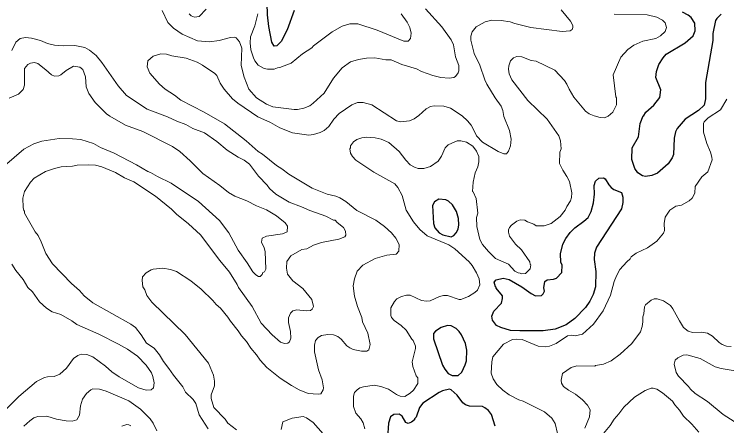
# Model space of a CAD drawing. Extents: x 447.8 to 473.9, y 7733.1 to 7760.8.
# Drawn here: x 451.054 to 454.57, y 7744.508 to 7746.538 of the extents above; entities that cross this region are included whole.
import ezdxf

# ---------------------------------------------------------------- set-up
doc = ezdxf.new("R2010")
doc.units = 0
doc.header["$LTSCALE"] = 0.032
doc.layers.add('1', color=7, linetype='Continuous', lineweight=25)
doc.layers.add('2', color=7, linetype='Continuous', lineweight=13)

msp = doc.modelspace()

# ---------------------------------------------------------------- linework, layer by layer
at = {"layer": '1'}
for points in [[(452.3505, 7746.3816), (452.3368, 7746.3812), (452.3258, 7746.3999), (452.3099, 7746.4785), (452.3035, 7746.5358), (452.3021, 7746.5927)], [(452.4348, 7746.5564), (452.4012, 7746.4618), (452.3706, 7746.4042), (452.3505, 7746.3816)], [(454.1577, 7746.0362), (454.1599, 7746.0359), (454.1705, 7746.0558), (454.2106, 7746.0895), (454.2401, 7746.1266), (454.2449, 7746.1644), (454.221, 7746.2268), (454.223, 7746.2561), (454.2345, 7746.2903), (454.2559, 7746.3239), (454.271, 7746.3412), (454.3645, 7746.3975), (454.4038, 7746.4311), (454.4149, 7746.4556), (454.4133, 7746.4935), (454.395, 7746.5219), (454.3801, 7746.5336), (454.3521, 7746.5483)], [(454.5429, 7746.5388), (454.5208, 7746.5172), (454.5147, 7746.5077), (454.5024, 7746.4426), (454.5013, 7746.4085), (454.4662, 7746.2008), (454.4662, 7746.1203), (454.4592, 7746.0893), (454.4311, 7746.0625), (454.3655, 7746.0206), (454.3261, 7745.975), (454.3177, 7745.958)], [(454.2283, 7745.7532), (454.2013, 7745.7431), (454.17, 7745.7383), (454.1542, 7745.7413), (454.1313, 7745.7552), (454.1169, 7745.7772), (454.1027, 7745.8218), (454.1039, 7745.8793), (454.1351, 7745.9331), (454.1434, 7745.9986), (454.1577, 7746.0362)], [(454.3177, 7745.958), (454.3107, 7745.9269), (454.3074, 7745.8465), (454.3009, 7745.8301), (454.2816, 7745.7998), (454.2283, 7745.7532)], [(453.4269, 7744.5054), (453.4089, 7744.5639), (453.3944, 7744.5832), (453.3768, 7744.5968), (453.3648, 7744.6024), (453.3015, 7744.6046), (453.2812, 7744.6106), (453.2674, 7744.6204), (453.2395, 7744.6588), (453.21, 7744.6841), (453.2018, 7744.6881), (453.168, 7744.6803), (453.1503, 7744.6715), (453.0704, 7744.619), (453.0539, 7744.5984), (453.0377, 7744.5496), (453.03, 7744.541), (453.0293, 7744.5364), (453.0146, 7744.5251), (452.9981, 7744.5185), (452.9863, 7744.5236), (452.9691, 7744.5546), (452.9532, 7744.5647), (452.9281, 7744.5627), (452.9112, 7744.551), (452.9016, 7744.5211), (452.8967, 7744.4482)]]:
    msp.add_lwpolyline(points, dxfattribs=at)
for points in [[(453.458, 7745.1121), (453.4642, 7745.1363), (453.4642, 7745.148), (453.4324, 7745.1859), (453.4321, 7745.1913), (453.4289, 7745.1936), (453.4228, 7745.2164), (453.433, 7745.2272), (453.4671, 7745.2356), (453.4972, 7745.2287), (453.5595, 7745.1928), (453.605, 7745.1596), (453.626, 7745.1487), (453.6566, 7745.1509), (453.6648, 7745.1583), (453.6701, 7745.1715), (453.6679, 7745.1884), (453.6732, 7745.2192), (453.6841, 7745.2284), (453.7159, 7745.2309), (453.7308, 7745.2357), (453.7559, 7745.2641), (453.7578, 7745.2999), (453.7512, 7745.3155), (453.7495, 7745.3556), (453.7607, 7745.4037), (453.7756, 7745.4323), (453.7977, 7745.4609), (453.8207, 7745.4838), (453.8656, 7745.5175), (453.8856, 7745.536), (453.901, 7745.5643), (453.9123, 7745.6073), (453.9171, 7745.6506), (453.9163, 7745.6939), (453.9225, 7745.7147), (453.9388, 7745.7293), (453.9628, 7745.7317), (453.9705, 7745.7256), (453.9878, 7745.6965), (453.9999, 7745.6825), (454.0129, 7745.674), (454.051, 7745.6594), (454.0572, 7745.6357), (454.0582, 7745.6093), (454.0509, 7745.5772), (453.9277, 7745.3883), (453.9182, 7745.3599), (453.9156, 7745.3282), (453.9243, 7745.2681), (453.9228, 7745.1931), (453.9107, 7745.1556), (453.895, 7745.1228), (453.873, 7745.0914), (453.8212, 7745.0371), (453.7778, 7745.0053), (453.7236, 7744.984), (453.6638, 7744.976), (453.5485, 7744.9752), (453.5028, 7744.9783), (453.4554, 7744.9918), (453.4343, 7745.0022), (453.4137, 7745.0293), (453.4114, 7745.0486), (453.4216, 7745.0734)], [(453.2172, 7745.598), (453.1979, 7745.6157), (453.1845, 7745.6228), (453.1487, 7745.6258), (453.1279, 7745.6133), (453.1188, 7745.5948), (453.1226, 7745.5058), (453.1302, 7745.4835), (453.1514, 7745.4588), (453.1689, 7745.4491), (453.2096, 7745.4403), (453.2234, 7745.4464), (453.2355, 7745.4591), (453.2454, 7745.4784), (453.2478, 7745.4992), (453.2461, 7745.5306), (453.2366, 7745.5655)], [(453.2803, 7744.9132), (453.2614, 7744.9567), (453.2501, 7744.9735), (453.2356, 7744.987), (453.2097, 7744.9999), (453.193, 7745.0023), (453.1616, 7744.993), (453.1337, 7744.9748), (453.1238, 7744.9626), (453.1227, 7744.9358), (453.1678, 7744.8058), (453.1793, 7744.7862), (453.1958, 7744.766), (453.2148, 7744.7562), (453.2447, 7744.7556), (453.2624, 7744.7726), (453.28, 7744.8077), (453.2855, 7744.8273), (453.2878, 7744.8798)]]:
    msp.add_lwpolyline(points, close=True, dxfattribs=at)
at = {"layer": '2'}
for points in [[(452.1776, 7746.3707), (452.1664, 7746.4028), (452.1495, 7746.4226), (452.1427, 7746.4245), (452.1213, 7746.4229), (452.0649, 7746.4085), (452.0175, 7746.4013), (451.9582, 7746.4066), (451.8825, 7746.4394), (451.8405, 7746.4697), (451.8122, 7746.4976), (451.7841, 7746.557)], [(451.9166, 7746.5404), (451.928, 7746.5299), (451.9437, 7746.524), (451.9671, 7746.5271), (452.0006, 7746.563)], [(452.2554, 7746.5409), (452.2409, 7746.4817), (452.22, 7746.4261), (452.2178, 7746.3965), (452.222, 7746.3629), (452.2341, 7746.3227), (452.2422, 7746.3076), (452.2584, 7746.2876), (452.2875, 7746.2706), (452.304, 7746.2676), (452.3369, 7746.2675), (452.354, 7746.2743), (452.3654, 7746.2748), (452.4206, 7746.2961), (452.476, 7746.3433), (452.5226, 7746.373), (452.5303, 7746.3818), (452.6227, 7746.451), (452.6722, 7746.4796), (452.7108, 7746.4908), (452.7504, 7746.4901), (452.8456, 7746.4601), (452.9762, 7746.4057)], [(453.0842, 7746.5647), (453.1636, 7746.4765), (453.2108, 7746.4111), (453.2213, 7746.3867), (453.2317, 7746.3278), (453.2478, 7746.2855), (453.2478, 7746.2585), (453.2441, 7746.2483), (453.2316, 7746.2305), (453.2231, 7746.2263), (453.2007, 7746.2225), (453.159, 7746.2266), (453.1201, 7746.2366), (453.0637, 7746.256), (453.0396, 7746.268), (452.9675, 7746.2896), (452.914, 7746.3139), (452.888, 7746.3139), (452.8328, 7746.3234), (452.7922, 7746.3218), (452.7527, 7746.3147), (452.7134, 7746.3035), (452.6727, 7746.274), (452.6299, 7746.2235), (452.5828, 7746.1493), (452.53, 7746.0987), (452.5124, 7746.0863), (452.4824, 7746.074), (452.452, 7746.0686), (452.4347, 7746.0686), (452.3308, 7746.0814), (452.299, 7746.0949)], [(453.7539, 7746.5596), (453.7996, 7746.5048), (453.8113, 7746.4825), (453.8113, 7746.4721), (453.8067, 7746.4634), (453.7973, 7746.4565), (453.7589, 7746.4526), (453.6033, 7746.4723), (453.5242, 7746.4924), (453.5008, 7746.5015), (453.4566, 7746.5078), (453.4111, 7746.5094), (453.3773, 7746.5005), (453.3341, 7746.4763), (453.314, 7746.4519), (453.3073, 7746.4307), (453.3072, 7746.4105), (453.3245, 7746.3442), (453.3515, 7746.2867), (453.376, 7746.2143), (453.3863, 7746.1931), (453.428, 7746.1257), (453.4572, 7746.085)], [(452.9926, 7746.4987), (452.9637, 7746.5399)], [(454.2657, 7746.4963), (454.2537, 7746.5085), (454.2251, 7746.5232), (454.1773, 7746.5359), (454.0145, 7746.5386)], [(452.9762, 7746.4057), (452.9976, 7746.4047), (453.0104, 7746.4177), (453.0135, 7746.4455), (453.0065, 7746.4729), (452.9926, 7746.4987)], [(454.1566, 7746.4049), (454.2199, 7746.4191), (454.2436, 7746.431), (454.2661, 7746.4523), (454.2723, 7746.4729), (454.2657, 7746.4963)], [(451.0419, 7746.3595), (451.0627, 7746.4002), (451.0836, 7746.4188), (451.1097, 7746.4229), (451.14, 7746.4196), (451.1834, 7746.4088), (451.2189, 7746.3945), (451.2522, 7746.3851), (451.2956, 7746.3828), (451.3532, 7746.3843), (451.4017, 7746.3747), (451.4256, 7746.3607), (451.458, 7746.3352), (451.4865, 7746.3005), (451.567, 7746.1847), (451.6087, 7746.1373), (451.7097, 7746.0704), (451.8107, 7746.0327), (451.8559, 7746.011), (451.9014, 7745.9939), (451.9358, 7745.9751), (451.9928, 7745.9538), (452.0537, 7745.9096), (452.1048, 7745.8668), (452.1591, 7745.8332), (452.1894, 7745.8186), (452.2151, 7745.7978), (452.2597, 7745.7389)], [(453.1625, 7745.8379), (453.1807, 7745.8788), (453.1957, 7745.893), (453.2128, 7745.9028), (453.2407, 7745.9129), (453.2579, 7745.913), (453.2852, 7745.9064), (453.3169, 7745.8871), (453.3351, 7745.8633), (453.3471, 7745.8369), (453.3474, 7745.81), (453.3422, 7745.7852), (453.3293, 7745.7557), (453.3192, 7745.7089), (453.316, 7745.6641), (453.3189, 7745.6627), (453.3342, 7745.6287), (453.3424, 7745.5565), (453.336, 7745.536), (453.3368, 7745.4903), (453.3511, 7745.4261), (453.3645, 7745.402), (453.3952, 7745.3671), (453.4297, 7745.3336), (453.493, 7745.3046), (453.5249, 7745.2712), (453.541, 7745.2615), (453.5506, 7745.2613), (453.5575, 7745.2574), (453.5771, 7745.2587), (453.6004, 7745.2825), (453.6029, 7745.3011), (453.5998, 7745.3039), (453.598, 7745.3158), (453.5566, 7745.3749), (453.5285, 7745.403), (453.4986, 7745.4428), (453.493, 7745.4622), (453.4931, 7745.4742), (453.4978, 7745.4856), (453.5076, 7745.4981), (453.535, 7745.5175), (453.5509, 7745.5242), (453.5732, 7745.5225), (453.5863, 7745.5145), (453.6189, 7745.5026), (453.6299, 7745.494), (453.67, 7745.4936), (453.7045, 7745.5058), (453.7482, 7745.5399), (453.7736, 7745.5715), (453.7816, 7745.59), (453.7992, 7745.6173), (453.804, 7745.6332), (453.8064, 7745.6576), (453.7939, 7745.7128), (453.7815, 7745.7378), (453.7616, 7745.7682), (453.7455, 7745.8019), (453.7472, 7745.8578), (453.7527, 7745.8737), (453.7504, 7745.9135), (453.7415, 7745.9378), (453.6842, 7746.0201), (453.5888, 7746.1123), (453.5094, 7746.2149), (453.4968, 7746.2447), (453.4931, 7746.2671), (453.4947, 7746.2844), (453.5036, 7746.3082), (453.5172, 7746.3232), (453.5341, 7746.3296), (453.5591, 7746.3282), (453.6059, 7746.3102), (453.6304, 7746.3059), (453.7217, 7746.2621), (453.7688, 7746.2112), (453.7816, 7746.1927), (453.792, 7746.1689), (453.8157, 7746.1297), (453.8739, 7746.0596), (453.8912, 7746.0467), (453.9153, 7746.0362), (453.9461, 7746.0285), (453.9663, 7746.0277), (453.9855, 7746.0359), (454.0088, 7746.0545), (454.0269, 7746.0919), (454.0269, 7746.1259), (454.0231, 7746.1303), (454.0093, 7746.2387), (454.0471, 7746.3261), (454.0819, 7746.364), (454.1117, 7746.3855), (454.1566, 7746.4049)], [(452.299, 7746.0949), (452.2497, 7746.1261), (452.2121, 7746.169), (452.1894, 7746.228), (452.1745, 7746.2852), (452.1776, 7746.3707)], [(453.5036, 7745.8889), (453.4939, 7745.8619), (453.4831, 7745.8498), (453.4701, 7745.8499), (453.4415, 7745.8603), (453.3649, 7745.9075), (453.3346, 7745.9376), (453.3343, 7745.9432), (453.3083, 7745.9914), (453.2915, 7746.0119), (453.2649, 7746.037), (453.2076, 7746.0746), (453.1741, 7746.0853), (453.1256, 7746.0869), (453.1078, 7746.0825), (453.0874, 7746.0717), (453.0509, 7746.039), (453.028, 7746.0227), (453.0047, 7746.0126), (452.9621, 7746.0077), (452.9406, 7746.0115), (452.818, 7746.0909), (452.7755, 7746.1029), (452.7484, 7746.1024), (452.7194, 7746.0904), (452.6568, 7746.0483), (452.6316, 7746.0199), (452.6063, 7745.9849), (452.5838, 7745.965), (452.5645, 7745.9546), (452.5315, 7745.9444), (452.5079, 7745.9419), (452.4273, 7745.9524), (452.3654, 7745.9774), (452.3182, 7746.0035), (452.2561, 7746.0313), (452.1575, 7746.0986), (452.1318, 7746.1209), (452.0904, 7746.1687), (452.0698, 7746.1974), (452.0535, 7746.2356), (452.044, 7746.2455), (451.9826, 7746.2875), (451.9576, 7746.3009), (451.9019, 7746.3218), (451.8319, 7746.3331), (451.8053, 7746.3417), (451.7768, 7746.3426), (451.7397, 7746.3312), (451.7137, 7746.3083), (451.7096, 7746.2794), (451.7228, 7746.248), (451.7708, 7746.1933), (451.7994, 7746.169), (451.8457, 7746.1389), (451.8762, 7746.1149), (451.9907, 7746.0551), (452.0921, 7745.9977), (452.1991, 7745.9134), (452.2572, 7745.8614), (452.2788, 7745.8474), (452.3479, 7745.7911), (452.3747, 7745.775), (452.4091, 7745.7492), (452.525, 7745.6804), (452.5979, 7745.6504), (452.6415, 7745.6406), (452.6613, 7745.6323), (452.6899, 7745.6148), (452.7442, 7745.5696), (452.8379, 7745.5227), (452.8814, 7745.4913), (452.9157, 7745.4596), (452.9375, 7745.4337), (452.9544, 7745.4021), (452.9514, 7745.3684), (452.9383, 7745.3548), (452.8936, 7745.3487), (452.836, 7745.3335), (452.7748, 7745.3005), (452.7461, 7745.2709), (452.7333, 7745.2332), (452.7268, 7745.1988), (452.7337, 7745.147), (452.7481, 7745.0962), (452.7689, 7745.0412), (452.7733, 7745.0209), (452.7988, 7744.965), (452.8108, 7744.9093), (452.8044, 7744.8823), (452.7947, 7744.8756), (452.7673, 7744.875), (452.7267, 7744.8835), (452.7098, 7744.8916), (452.6952, 7744.9026)], [(452.3491, 7745.5442), (452.2982, 7745.5733), (452.2489, 7745.5932), (452.2027, 7745.6178), (452.1432, 7745.6405), (452.1117, 7745.6593), (452.069, 7745.6932), (451.9846, 7745.7527), (451.9219, 7745.8143), (451.8706, 7745.8602), (451.8357, 7745.8854), (451.6893, 7745.9603), (451.6027, 7745.9916), (451.5264, 7746.0346), (451.5088, 7746.0474), (451.4533, 7746.102), (451.422, 7746.1477), (451.4089, 7746.1804), (451.405, 7746.2295), (451.3925, 7746.2654), (451.3775, 7746.277), (451.3464, 7746.2821), (451.3107, 7746.2606), (451.2846, 7746.2385), (451.274, 7746.2344), (451.2525, 7746.2321), (451.2372, 7746.2387), (451.2106, 7746.2644), (451.1706, 7746.2957), (451.1548, 7746.2993), (451.1336, 7746.2964), (451.1217, 7746.2896), (451.1044, 7746.2706), (451.104, 7746.1881), (451.0979, 7746.1676), (451.0748, 7746.1435), (451.0294, 7746.1242)], [(454.5705, 7746.1193), (454.54, 7746.0672), (454.4779, 7746.0263), (454.4588, 7746.0073), (454.4556, 7745.9998), (454.4553, 7745.9571), (454.4715, 7745.8997), (454.4902, 7745.8577), (454.4974, 7745.8336), (454.4982, 7745.8191), (454.4766, 7745.76), (454.4472, 7745.7365), (454.415, 7745.6878), (454.4133, 7745.6561), (454.3992, 7745.6311), (454.3855, 7745.6167), (454.3476, 7745.5965), (454.319, 7745.5909), (454.289, 7745.5714), (454.2667, 7745.5368), (454.2619, 7745.505), (454.2626, 7745.4714), (454.2578, 7745.458), (454.2247, 7745.419), (454.1792, 7745.3849), (454.1225, 7745.3586), (454.098, 7745.3404), (454.0932, 7745.331), (454.0765, 7745.3164), (454.0432, 7745.2784), (454.026, 7745.2482), (454.0144, 7745.2202), (453.9964, 7745.1527), (453.9612, 7745.0754), (453.9127, 7745.0083), (453.8586, 7744.96), (453.822, 7744.952), (453.8032, 7744.9551), (453.7836, 7744.9521), (453.7282, 7744.9139), (453.6957, 7744.9008), (453.6747, 7744.8965), (453.6389, 7744.9002), (453.5604, 7744.9335), (453.5348, 7744.9352), (453.5126, 7744.9328), (453.4693, 7744.911), (453.4165, 7744.8472), (453.4117, 7744.8233), (453.4082, 7744.7669), (453.4179, 7744.7385), (453.4357, 7744.7119), (453.4645, 7744.6834), (453.4965, 7744.6608), (453.5436, 7744.6356), (453.5652, 7744.6296), (453.6716, 7744.5756), (453.7077, 7744.5455), (453.7231, 7744.5192), (453.7352, 7744.4695)], [(453.4572, 7746.085), (453.4658, 7746.0629), (453.4701, 7746.0334), (453.4979, 7745.9645), (453.5059, 7745.9218), (453.5036, 7745.8889)], [(451.0068, 7745.7906), (451.1009, 7745.8724), (451.1512, 7745.898), (451.1901, 7745.9122), (451.2751, 7745.9249), (451.3409, 7745.9242), (451.3832, 7745.9201), (451.4457, 7745.9009), (451.4802, 7745.8813), (451.5475, 7745.8533), (451.6579, 7745.795), (451.714, 7745.7621), (451.7267, 7745.758), (451.7614, 7745.7374), (451.8277, 7745.7051), (451.963, 7745.6136), (452.0667, 7745.5204), (452.113, 7745.4594), (452.1589, 7745.374), (452.2043, 7745.3119), (452.2314, 7745.2671), (452.2458, 7745.2526), (452.2602, 7745.2446), (452.2683, 7745.2442), (452.278, 7745.2535), (452.281, 7745.2632), (452.2884, 7745.2676), (452.2953, 7745.2811), (452.2922, 7745.3673), (452.2877, 7745.3857), (452.2751, 7745.4136), (452.2779, 7745.434), (452.2991, 7745.4425)], [(452.7843, 7744.4928), (452.7763, 7744.5226), (452.7646, 7744.5413), (452.74, 7744.5702), (452.7283, 7744.6024), (452.7285, 7744.6544), (452.7335, 7744.6716), (452.7463, 7744.6853), (452.7603, 7744.6949), (452.7774, 7744.7001), (452.8302, 7744.7073), (452.8624, 7744.702), (452.9015, 7744.6882), (452.9405, 7744.6614), (452.9582, 7744.6533), (452.9821, 7744.6522), (453.0079, 7744.6688), (453.0241, 7744.6835), (453.0459, 7744.7154), (453.0458, 7744.744), (453.0378, 7744.7543), (453.0204, 7744.8006), (453.0171, 7744.8225), (453.0344, 7744.8891), (453.0337, 7744.9006), (453.0232, 7744.9287), (453.0166, 7744.935), (452.9878, 7744.9795), (452.9638, 7745.0025), (452.9293, 7745.0276), (452.916, 7745.0421), (452.9128, 7745.0518), (452.9128, 7745.0895), (452.9299, 7745.1208), (452.9427, 7745.1343), (452.9656, 7745.1451), (452.9893, 7745.1515), (453.0086, 7745.1524), (453.0644, 7745.1261), (453.088, 7745.1219), (453.1074, 7745.1244), (453.1526, 7745.1449), (453.1721, 7745.1499), (453.1923, 7745.1506), (453.2494, 7745.13), (453.2574, 7745.1307), (453.2962, 7745.1453), (453.3266, 7745.1645), (453.3407, 7745.1767), (453.352, 7745.2036), (453.3487, 7745.2322), (453.3352, 7745.2629), (453.3142, 7745.2989), (453.2992, 7745.3165), (453.2277, 7745.3799), (453.1983, 7745.4004), (453.0926, 7745.444), (453.056, 7745.4756), (453.024, 7745.5133), (452.9888, 7745.571), (452.9687, 7745.6432), (452.9476, 7745.6834), (452.9325, 7745.7008), (452.8288, 7745.7586), (452.7394, 7745.8179), (452.7234, 7745.8355), (452.7138, 7745.8532), (452.7108, 7745.8737), (452.7139, 7745.8784), (452.7142, 7745.889), (452.7285, 7745.9091), (452.745, 7745.9197), (452.7687, 7745.9283), (452.7919, 7745.9322), (452.8357, 7745.929), (452.8653, 7745.9216), (452.9031, 7745.9058), (452.9538, 7745.8607), (452.9861, 7745.8184), (453.0084, 7745.7952), (453.03, 7745.783)], [(453.03, 7745.783), (453.0469, 7745.7773), (453.0749, 7745.7768), (453.1086, 7745.7873), (453.1463, 7745.8132), (453.1625, 7745.8379)], [(452.4718, 7745.5884), (452.5122, 7745.5698), (452.5916, 7745.5418), (452.6298, 7745.5228), (452.6383, 7745.5225), (452.6479, 7745.511), (452.6786, 7745.4856), (452.6888, 7745.4683), (452.6907, 7745.4476), (452.6861, 7745.4399), (452.6552, 7745.4286), (452.5699, 7745.4121), (452.5314, 7745.3993), (452.4988, 7745.3799), (452.4735, 7745.3767), (452.4188, 7745.3453), (452.3997, 7745.3179), (452.3974, 7745.2851), (452.4031, 7745.2563), (452.4288, 7745.2226), (452.4779, 7745.1856), (452.523, 7745.1312), (452.5302, 7745.0963), (452.5245, 7745.0834), (452.5164, 7745.0769), (452.494, 7745.0746), (452.4492, 7745.0794), (452.4284, 7745.0751), (452.417, 7745.0631), (452.4079, 7745.0408), (452.4078, 7745.0169), (452.4173, 7744.9731), (452.4189, 7744.9395), (452.4125, 7744.9218), (452.404, 7744.9146), (452.3873, 7744.9143), (452.3688, 7744.9206), (452.3273, 7744.957), (452.2733, 7745.0146), (452.2285, 7745.0964), (452.16, 7745.1898), (452.1546, 7745.2046), (452.1167, 7745.2658), (452.0684, 7745.3225), (451.9734, 7745.4503), (451.9142, 7745.504), (451.8542, 7745.5521), (451.8309, 7745.576), (451.7513, 7745.641), (451.6444, 7745.7112), (451.5987, 7745.7316), (451.5542, 7745.757), (451.4864, 7745.7851), (451.4545, 7745.7927), (451.4199, 7745.7953), (451.3641, 7745.7936), (451.3423, 7745.7888), (451.2856, 7745.7855), (451.2526, 7745.7775), (451.2079, 7745.762), (451.153, 7745.7292), (451.1335, 7745.7089), (451.1053, 7745.664), (451.0972, 7745.6304), (451.098, 7745.585), (451.1012, 7745.5702), (451.1043, 7745.5672), (451.1044, 7745.5567), (451.1572, 7745.4649), (451.1717, 7745.4457), (451.1876, 7745.4155), (451.2103, 7745.3573), (451.2432, 7745.3062), (451.3368, 7745.2092), (451.3761, 7745.1747), (451.3999, 7745.1494), (451.4421, 7745.1143), (451.6294, 7745.0096), (451.6518, 7744.992), (451.6797, 7744.957), (451.7073, 7744.9151), (451.7453, 7744.8904), (451.771, 7744.8576), (451.7904, 7744.824), (451.8175, 7744.7903), (451.8398, 7744.7569), (451.8863, 7744.6992), (451.9, 7744.6741), (451.9371, 7744.6368), (451.9496, 7744.6174), (451.9659, 7744.561), (452.0112, 7744.4928)], [(452.2597, 7745.7389), (452.3019, 7745.6952), (452.3139, 7745.6789), (452.3452, 7745.6502), (452.4116, 7745.6106), (452.4718, 7745.5884)], [(452.2991, 7745.4425), (452.3778, 7745.4548), (452.4003, 7745.4644), (452.4023, 7745.4917), (452.3903, 7745.5087), (452.3491, 7745.5442)], [(450.9729, 7744.5506), (451.0774, 7744.6515), (451.1644, 7744.7255), (451.2035, 7744.7455), (451.2182, 7744.7498), (451.2504, 7744.7508), (451.2787, 7744.7627), (451.3125, 7744.7924), (451.347, 7744.8393), (451.3675, 7744.8542), (451.3846, 7744.8603), (451.413, 7744.8589), (451.4427, 7744.8474), (451.5051, 7744.8011), (451.5362, 7744.7735), (451.5715, 7744.7494), (451.6675, 7744.6951), (451.7058, 7744.6839), (451.7303, 7744.6853), (451.7409, 7744.695), (451.7438, 7744.72), (451.7376, 7744.7511), (451.7308, 7744.7681), (451.7048, 7744.8073), (451.6624, 7744.8514), (451.6122, 7744.8855), (451.5693, 7744.9101), (451.4721, 7744.9591), (451.3629, 7745.007), (451.3389, 7745.0257), (451.2838, 7745.056), (451.2412, 7745.0702), (451.2139, 7745.0876), (451.1785, 7745.1199), (451.144, 7745.1677), (451.1213, 7745.19), (451.0976, 7745.2295), (451.0621, 7745.2738), (451.042, 7745.3043)], [(452.5705, 7744.9528), (452.5544, 7744.9439), (452.5412, 7744.9277), (452.536, 7744.9054), (452.536, 7744.8727), (452.5562, 7744.7843), (452.573, 7744.734), (452.58, 7744.6945), (452.5791, 7744.6843), (452.5664, 7744.6658), (452.5539, 7744.6629), (452.5052, 7744.6666), (452.4601, 7744.6844), (452.4217, 7744.7055), (452.3671, 7744.7423), (452.3014, 7744.7945), (452.267, 7744.8315), (452.2498, 7744.8573), (452.2219, 7744.8903), (452.1999, 7744.9228), (452.1748, 7744.9516), (452.1594, 7744.9758), (452.1208, 7745.0235), (452.1087, 7745.0433), (452.072, 7745.088), (452.0505, 7745.1064), (452.0337, 7745.1264), (451.9769, 7745.1824), (451.9249, 7745.2235), (451.8549, 7745.2684), (451.8255, 7745.279), (451.7876, 7745.2846), (451.7399, 7745.2806), (451.7299, 7745.2774), (451.705, 7745.2617), (451.6872, 7745.2417), (451.6855, 7745.2236), (451.688, 7745.1935), (451.6978, 7745.179), (451.7089, 7745.1497), (451.7331, 7745.1171), (451.8982, 7744.9579), (452.0133, 7744.8165), (452.0371, 7744.7574), (452.0422, 7744.7275), (452.0422, 7744.7053), (452.0262, 7744.6601), (452.0262, 7744.6424), (452.0391, 7744.5977), (452.0947, 7744.5396), (452.1083, 7744.5212), (452.1507, 7744.4868)], [(453.8699, 7744.4949), (453.8923, 7744.5514), (453.8969, 7744.5856), (453.8832, 7744.6091), (453.8592, 7744.6355), (453.8239, 7744.6635), (453.7897, 7744.6827), (453.7643, 7744.7019), (453.7545, 7744.7182), (453.7528, 7744.7329), (453.7593, 7744.7658), (453.8023, 7744.7947), (453.8307, 7744.8027), (453.9192, 7744.8021), (453.923, 7744.8052), (453.9619, 7744.8118), (454.0006, 7744.8283), (454.0435, 7744.8604), (454.1014, 7744.9142), (454.1439, 7744.9704), (454.1536, 7744.9974), (454.1567, 7745.0202), (454.156, 7745.0446), (454.1615, 7745.0606), (454.165, 7745.0944), (454.17, 7745.1045), (454.1979, 7745.1272), (454.2114, 7745.1331), (454.2276, 7745.1339), (454.2585, 7745.1239), (454.2922, 7745.1002), (454.3044, 7745.0848), (454.3366, 7745.0251), (454.3572, 7744.993), (454.3807, 7744.9742), (454.4015, 7744.9678), (454.444, 7744.9687), (454.4758, 7744.9647), (454.5003, 7744.9499), (454.5336, 7744.9182), (454.5482, 7744.9085), (454.5688, 7744.9011), (454.5928, 7744.8983)], [(452.6952, 7744.9026), (452.6668, 7744.9341), (452.6504, 7744.9479), (452.6302, 7744.956), (452.6014, 7744.9575), (452.5705, 7744.9528)], [(454.6418, 7744.7732), (454.542, 7744.7897), (454.5136, 7744.7983), (454.4391, 7744.839), (454.3735, 7744.858), (454.3557, 7744.8566), (454.3286, 7744.8431), (454.3155, 7744.8306), (454.3116, 7744.8113), (454.3201, 7744.7698), (454.3318, 7744.7515), (454.381, 7744.7021), (454.3909, 7744.6881), (454.4144, 7744.6672), (454.4748, 7744.6277), (454.5518, 7744.5639), (454.6242, 7744.5175)], [(451.7584, 7744.4822), (451.7392, 7744.5207), (451.7247, 7744.5423), (451.677, 7744.5902), (451.6199, 7744.6301), (451.5072, 7744.679), (451.4747, 7744.6882), (451.4414, 7744.689), (451.4314, 7744.6842), (451.4104, 7744.6663), (451.3915, 7744.638), (451.3815, 7744.6062), (451.3753, 7744.5595), (451.3623, 7744.5369), (451.3404, 7744.5296), (451.3105, 7744.5312), (451.2627, 7744.5408), (451.2156, 7744.555), (451.1701, 7744.5535), (451.1514, 7744.5466), (451.131, 7744.5323), (451.1016, 7744.5051)], [(454.4319, 7744.4764), (454.398, 7744.5158), (454.3576, 7744.5546), (454.3379, 7744.5848), (454.3137, 7744.6115), (454.302, 7744.6294), (454.254, 7744.6703), (454.226, 7744.6881), (454.2071, 7744.6937), (454.1975, 7744.6931), (454.1683, 7744.6812), (454.1148, 7744.6482), (454.0621, 7744.5998), (454.0377, 7744.5658), (454.0146, 7744.5404), (453.9945, 7744.5089), (453.9625, 7744.469)], [(452.3717, 7744.4886), (452.3802, 7744.5265), (452.4259, 7744.5456), (452.4806, 7744.5535), (452.4961, 7744.547), (452.5298, 7744.5229), (452.579, 7744.468)], [(451.6301, 7744.5073), (451.6201, 7744.5122), (451.6093, 7744.5134), (451.5856, 7744.5055)]]:
    msp.add_lwpolyline(points, dxfattribs=at)

doc.saveas('drawing.dxf')
